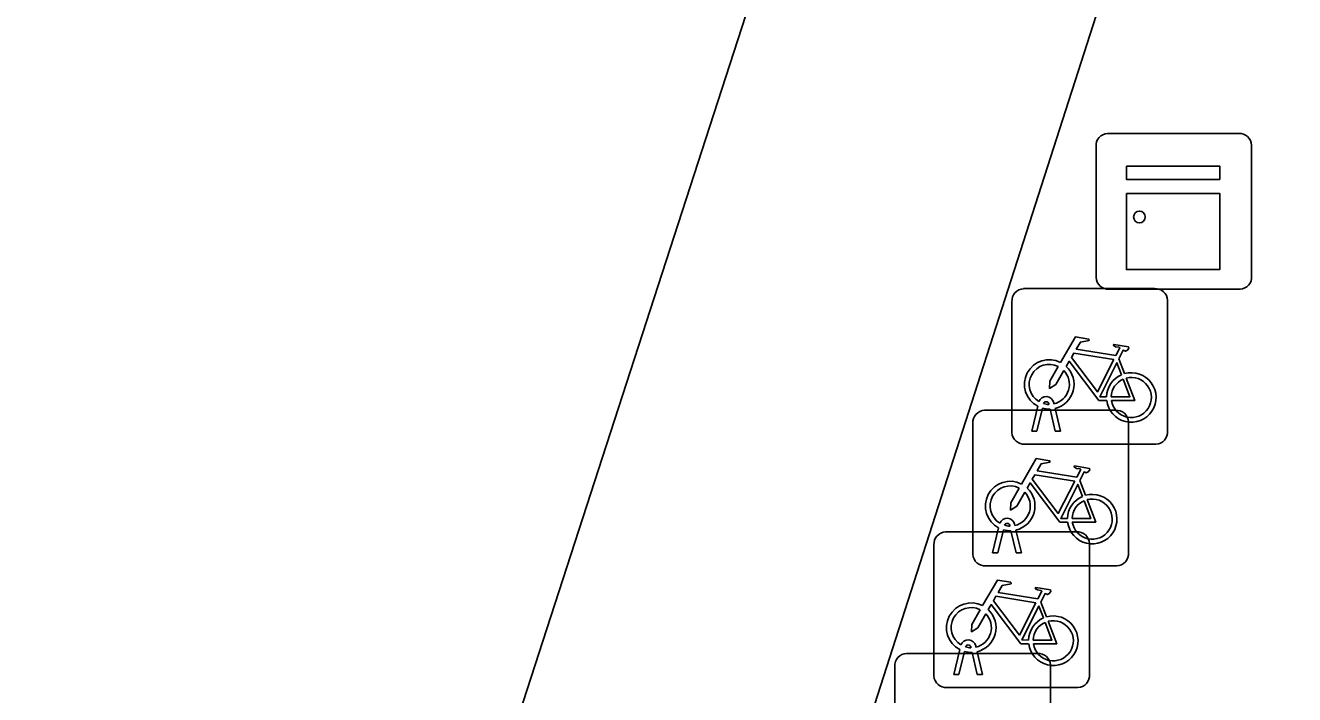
# Model space of a CAD drawing. Extents: x 161087 to 161922, y 382574 to 383873.
# Drawn here: x 161134.06 to 161142.21, y 383458.66 to 383462.96 of the extents above; entities that cross this region are included whole.
import ezdxf

# ---------------------------------------------------------------- set-up
doc = ezdxf.new("R2010")
doc.units = 0
for name, color, linetype in [('IMGEO_Fietsenrek', 7, 'Continuous'), ('IMGEO_Fietspad_gesloten', 7, 'Continuous'), ('IMGEO_Kast', 7, 'Continuous')]:
    doc.layers.add(name, color=color, linetype=linetype)

msp = doc.modelspace()

# ---------------------------------------------------------------- linework, layer by layer
at = {"layer": 'IMGEO_Fietsenrek'}
for p, q in [((161140.4659, 383461.2675), (161141.3068, 383461.2675)), ((161141.3068, 383461.2675), (161140.4659, 383461.2675)), ((161140.3915, 383460.3429), (161140.3915, 383461.1838)), ((161140.3915, 383461.1838), (161140.3915, 383460.3429)), ((161141.3905, 383461.1931), (161141.3905, 383460.3522)), ((161141.3905, 383460.3522), (161141.3905, 383461.1931)), ((161141.0782, 383460.8172), (161141.1145, 383460.722)), ((161140.6289, 383460.5239), (161140.6279, 383460.5282)), ((161140.6596, 383460.5354), (161140.6614, 383460.5275)), ((161140.2149, 383460.4865), (161141.0558, 383460.4865)), ((161141.0558, 383460.4865), (161140.2149, 383460.4865)), ((161140.5185, 383460.3523), (161140.5568, 383460.5123)), ((161140.5872, 383460.5001), (161140.5519, 383460.3523)), ((161140.67, 383460.3523), (161140.6361, 383460.494)), ((161140.6684, 383460.4983), (161140.7034, 383460.3523)), ((161140.1405, 383459.5619), (161140.1405, 383460.4028)), ((161140.1405, 383460.4028), (161140.1405, 383459.5619)), ((161141.1395, 383460.4121), (161141.1395, 383459.5712)), ((161141.1395, 383459.5712), (161141.1395, 383460.4121)), ((161140.5519, 383460.3523), (161140.5185, 383460.3523)), ((161140.7034, 383460.3523), (161140.67, 383460.3523)), ((161141.3161, 383460.2685), (161140.4752, 383460.2685)), ((161140.4752, 383460.2685), (161141.3161, 383460.2685)), ((161140.8272, 383460.0362), (161140.8635, 383459.941)), ((161140.2675, 383459.5713), (161140.3058, 383459.7313)), ((161140.3362, 383459.7191), (161140.3009, 383459.5713)), ((161140.3779, 383459.7429), (161140.3769, 383459.7472)), ((161140.419, 383459.5713), (161140.3851, 383459.713)), ((161140.4086, 383459.7544), (161140.4104, 383459.7465)), ((161140.4174, 383459.7173), (161140.4524, 383459.5713)), ((161139.9649, 383459.7055), (161140.8058, 383459.7055)), ((161140.8058, 383459.7055), (161139.9649, 383459.7055)), ((161140.8895, 383459.6311), (161140.8895, 383458.7902)), ((161140.8895, 383458.7902), (161140.8895, 383459.6311)), ((161139.8905, 383458.7809), (161139.8905, 383459.6218)), ((161139.8905, 383459.6218), (161139.8905, 383458.7809)), ((161140.3009, 383459.5713), (161140.2675, 383459.5713)), ((161140.4524, 383459.5713), (161140.419, 383459.5713)), ((161141.0651, 383459.4875), (161140.2242, 383459.4875)), ((161140.2242, 383459.4875), (161141.0651, 383459.4875)), ((161140.5772, 383459.2552), (161140.6135, 383459.16)), ((161139.7139, 383458.9255), (161140.5548, 383458.9255)), ((161140.5548, 383458.9255), (161139.7139, 383458.9255)), ((161140.0175, 383458.7903), (161140.0558, 383458.9503)), ((161140.0862, 383458.9381), (161140.0509, 383458.7903)), ((161140.1279, 383458.9619), (161140.1269, 383458.9662)), ((161140.169, 383458.7903), (161140.1351, 383458.932)), ((161140.1586, 383458.9734), (161140.1604, 383458.9655)), ((161140.1674, 383458.9363), (161140.2024, 383458.7903)), ((161139.6395, 383458.0009), (161139.6395, 383458.8418)), ((161139.6395, 383458.8418), (161139.6395, 383458.0009)), ((161140.6385, 383458.8511), (161140.6385, 383458.0102)), ((161140.6385, 383458.0102), (161140.6385, 383458.8511)), ((161140.0509, 383458.7903), (161140.0175, 383458.7903)), ((161140.2024, 383458.7903), (161140.169, 383458.7903)), ((161140.8151, 383458.7065), (161139.9742, 383458.7065)), ((161139.9742, 383458.7065), (161140.8151, 383458.7065))]:
    msp.add_line(p, q, dxfattribs=at)
for points in [[(161140.7041, 383460.7942), (161140.7988, 383460.9577), (161140.885, 383460.9439), (161140.8867, 383460.9352), (161140.8306, 383460.9243), (161140.8044, 383460.879), (161141.0596, 383460.8382)], [(161141.0467, 383460.813), (161140.7899, 383460.854), (161140.7732, 383460.8252), (161140.9402, 383460.6049), (161141.0467, 383460.813)], [(161141.0596, 383460.8382), (161141.0846, 383460.887), (161141.0795, 383460.891), (161141.0563, 383460.8947), (161141.0436, 383460.9022), (161141.0426, 383460.9053), (161141.0448, 383460.9099), (161141.1396, 383460.8948), (161141.1419, 383460.8845), (161141.1325, 383460.8721), (161141.1201, 383460.8657), (161141.1056, 383460.8719), (161141.0782, 383460.8172)], [(161140.9998, 383460.5495), (161140.9501, 383460.5496), (161140.7594, 383460.8013), (161140.7404, 383460.7685)], [(161141.0947, 383460.715), (161141.0654, 383460.7918), (161140.956, 383460.5737), (161140.9987, 383460.5736)], [(161140.7248, 383460.7417), (161140.6732, 383460.6525), (161140.6333, 383460.6265), (161140.6345, 383460.674), (161140.689, 383460.7682)], [(161141.1252, 383460.6938), (161141.1802, 383460.5492), (161141.0301, 383460.5495)], [(161141.0287, 383460.5735), (161141.1486, 383460.5733), (161141.1054, 383460.6869)], [(161140.4531, 383460.0132), (161140.5478, 383460.1767), (161140.634, 383460.1629), (161140.6357, 383460.1542), (161140.5796, 383460.1433), (161140.5534, 383460.098), (161140.8086, 383460.0572)], [(161140.8086, 383460.0572), (161140.8336, 383460.106), (161140.8285, 383460.11), (161140.8053, 383460.1137), (161140.7926, 383460.1212), (161140.7916, 383460.1243), (161140.7938, 383460.1289), (161140.8886, 383460.1138), (161140.8909, 383460.1035), (161140.8815, 383460.0911), (161140.8691, 383460.0847), (161140.8546, 383460.0909), (161140.8272, 383460.0362)], [(161140.7957, 383460.032), (161140.5389, 383460.073), (161140.5222, 383460.0442), (161140.6892, 383459.8239), (161140.7957, 383460.032)], [(161140.4738, 383459.9607), (161140.4222, 383459.8715), (161140.3823, 383459.8455), (161140.3835, 383459.893), (161140.438, 383459.9872)], [(161140.7488, 383459.7685), (161140.6991, 383459.7686), (161140.5084, 383460.0203), (161140.4894, 383459.9875)], [(161140.8437, 383459.934), (161140.8144, 383460.0108), (161140.705, 383459.7927), (161140.7477, 383459.7926)], [(161140.7777, 383459.7925), (161140.8976, 383459.7923), (161140.8544, 383459.9059)], [(161140.8742, 383459.9128), (161140.9292, 383459.7682), (161140.7791, 383459.7685)], [(161140.2031, 383459.2322), (161140.2978, 383459.3957), (161140.384, 383459.3819), (161140.3857, 383459.3732), (161140.3296, 383459.3623), (161140.3034, 383459.317), (161140.5586, 383459.2762)], [(161140.5586, 383459.2762), (161140.5836, 383459.325), (161140.5785, 383459.329), (161140.5553, 383459.3327), (161140.5426, 383459.3402), (161140.5416, 383459.3433), (161140.5438, 383459.3479), (161140.6386, 383459.3328), (161140.6409, 383459.3225), (161140.6315, 383459.3101), (161140.6191, 383459.3037), (161140.6046, 383459.3099), (161140.5772, 383459.2552)], [(161140.4988, 383458.9875), (161140.4491, 383458.9876), (161140.2584, 383459.2393), (161140.2394, 383459.2065)], [(161140.5457, 383459.251), (161140.2889, 383459.292), (161140.2722, 383459.2632), (161140.4392, 383459.0429), (161140.5457, 383459.251)], [(161140.5937, 383459.153), (161140.5644, 383459.2298), (161140.455, 383459.0117), (161140.4977, 383459.0116)], [(161140.2238, 383459.1797), (161140.1722, 383459.0905), (161140.1323, 383459.0645), (161140.1335, 383459.112), (161140.188, 383459.2062)], [(161140.5277, 383459.0115), (161140.6476, 383459.0113), (161140.6044, 383459.1249)], [(161140.6242, 383459.1318), (161140.6792, 383458.9872), (161140.5291, 383458.9875)]]:
    msp.add_lwpolyline(points, dxfattribs=at)
for centre, radius, start, end in [((161140.4692, 383461.1896), 0.0779, 92.4484, 184.28452), ((161140.4692, 383461.1896), 0.0779, 92.4484, 184.28452), ((161141.3126, 383461.1898), 0.0779, 2.4484, 94.28452), ((161141.3126, 383461.1898), 0.0779, 2.4484, 94.28452), ((161140.6311, 383460.6529), 0.159, 62.67661, 242.13685), ((161140.6311, 383460.6529), 0.129, 63.31916, 238.90302), ((161140.6311, 383460.6529), 0.129, 283.60429, 43.43025), ((161140.6311, 383460.6529), 0.159, 283.5766, 46.60424), ((161141.1577, 383460.5689), 0.159, 113.3408, 178.32165), ((161141.1577, 383460.5689), 0.159, 187.0065, 105.77075), ((161141.1577, 383460.5689), 0.129, 188.67146, 104.58832), ((161141.1577, 383460.5689), 0.129, 113.92302, 177.95563), ((161140.6109, 383460.5243), 0.0499, 12.8025, 158.69338), ((161140.6109, 383460.5243), 0.0174, 12.8025, 163.45023), ((161140.6311, 383460.6529), 0.129, 253.41502, 269.02044), ((161140.2182, 383460.4086), 0.0779, 92.4484, 184.28452), ((161140.2182, 383460.4086), 0.0779, 92.4484, 184.28452), ((161140.6311, 383460.6529), 0.159, 253.99666, 271.78671), ((161141.0616, 383460.4088), 0.0779, 2.4484, 94.28452), ((161141.0616, 383460.4088), 0.0779, 2.4484, 94.28452), ((161140.4694, 383460.3462), 0.0779, 182.4484, 274.28452), ((161140.4694, 383460.3462), 0.0779, 182.4484, 274.28452), ((161141.3128, 383460.3464), 0.0779, 272.4484, 4.28452), ((161141.3128, 383460.3464), 0.0779, 272.4484, 4.28452), ((161140.3801, 383459.8719), 0.159, 62.67661, 242.13685), ((161140.3801, 383459.8719), 0.129, 63.31916, 238.90302), ((161140.3801, 383459.8719), 0.129, 283.60429, 43.43025), ((161140.3801, 383459.8719), 0.159, 283.5766, 46.60424), ((161140.9067, 383459.7879), 0.159, 113.3408, 178.32165), ((161140.9067, 383459.7879), 0.159, 187.0065, 105.77075), ((161140.9067, 383459.7879), 0.129, 113.92302, 177.95563), ((161140.9067, 383459.7879), 0.129, 188.67146, 104.58832), ((161140.3599, 383459.7433), 0.0499, 12.8025, 158.69338), ((161140.3801, 383459.8719), 0.159, 253.99666, 271.78671), ((161140.3599, 383459.7433), 0.0174, 12.8025, 163.45023), ((161140.3801, 383459.8719), 0.129, 253.41502, 269.02044), ((161139.9682, 383459.6276), 0.0779, 92.4484, 184.28452), ((161139.9682, 383459.6276), 0.0779, 92.4484, 184.28452), ((161140.8116, 383459.6278), 0.0779, 2.4484, 94.28452), ((161140.8116, 383459.6278), 0.0779, 2.4484, 94.28452), ((161140.2184, 383459.5652), 0.0779, 182.4484, 274.28452), ((161140.2184, 383459.5652), 0.0779, 182.4484, 274.28452), ((161141.0618, 383459.5654), 0.0779, 272.4484, 4.28452), ((161141.0618, 383459.5654), 0.0779, 272.4484, 4.28452), ((161140.1301, 383459.0909), 0.159, 62.67661, 242.13685), ((161140.1301, 383459.0909), 0.129, 63.31916, 238.90302), ((161140.1301, 383459.0909), 0.129, 283.60429, 43.43025), ((161140.1301, 383459.0909), 0.159, 283.5766, 46.60424), ((161140.6567, 383459.0069), 0.159, 113.3408, 178.32165), ((161140.6567, 383459.0069), 0.159, 187.0065, 105.77075), ((161140.6567, 383459.0069), 0.129, 113.92302, 177.95563), ((161140.6567, 383459.0069), 0.129, 188.67146, 104.58832), ((161140.1099, 383458.9623), 0.0499, 12.8025, 158.69338), ((161140.1099, 383458.9623), 0.0174, 12.8025, 163.45023), ((161139.7172, 383458.8476), 0.0779, 92.4484, 184.28452), ((161139.7172, 383458.8476), 0.0779, 92.4484, 184.28452), ((161140.1301, 383459.0909), 0.159, 253.99666, 271.78671), ((161140.1301, 383459.0909), 0.129, 253.41502, 269.02044), ((161140.5606, 383458.8478), 0.0779, 2.4484, 94.28452), ((161140.5606, 383458.8478), 0.0779, 2.4484, 94.28452), ((161139.9684, 383458.7842), 0.0779, 182.4484, 274.28452), ((161139.9684, 383458.7842), 0.0779, 182.4484, 274.28452), ((161140.8118, 383458.7844), 0.0779, 272.4484, 4.28452), ((161140.8118, 383458.7844), 0.0779, 272.4484, 4.28452)]:
    msp.add_arc(centre, radius, start, end, dxfattribs=at)
at = {"layer": 'IMGEO_Fietspad_gesloten'}
for points in [[(161105.564, 383352.758), (161112.902, 383375.733), (161128.554, 383424.564), (161148.54, 383486.658)], [(161136.844, 383457.354), (161138.885, 383463.652)]]:
    msp.add_lwpolyline(points, dxfattribs=at)
at = {"layer": 'IMGEO_Kast'}
for p, q in [((161141.0059, 383462.2635), (161141.8468, 383462.2635)), ((161141.8468, 383462.2635), (161141.0059, 383462.2635)), ((161140.9315, 383461.3389), (161140.9315, 383462.1798)), ((161140.9315, 383462.1798), (161140.9315, 383461.3389)), ((161141.9305, 383462.1891), (161141.9305, 383461.3482)), ((161141.9305, 383461.3482), (161141.9305, 383462.1891)), ((161141.8561, 383461.2645), (161141.0152, 383461.2645)), ((161141.0152, 383461.2645), (161141.8561, 383461.2645))]:
    msp.add_line(p, q, dxfattribs=at)
for points in [[(161141.1263, 383462.054), (161141.7263, 383462.054), (161141.7263, 383461.9685), (161141.1263, 383461.9685), (161141.1263, 383462.054)], [(161141.1263, 383461.8793), (161141.7263, 383461.8793), (161141.7263, 383461.3903), (161141.1263, 383461.3903), (161141.1263, 383461.8793)]]:
    msp.add_lwpolyline(points, dxfattribs=at)
msp.add_circle((161141.21, 383461.7277), 0.0377, dxfattribs=at)
for centre, start, end in [((161141.0092, 383462.1856), 92.4484, 184.28452), ((161141.0092, 383462.1856), 92.4484, 184.28452), ((161141.8526, 383462.1858), 2.4484, 94.28452), ((161141.8526, 383462.1858), 2.4484, 94.28452), ((161141.8528, 383461.3424), 272.4484, 4.28452), ((161141.8528, 383461.3424), 272.4484, 4.28452), ((161141.0094, 383461.3422), 182.4484, 274.28452), ((161141.0094, 383461.3422), 182.4484, 274.28452)]:
    msp.add_arc(centre, 0.0779, start, end, dxfattribs=at)

doc.saveas('drawing.dxf')
